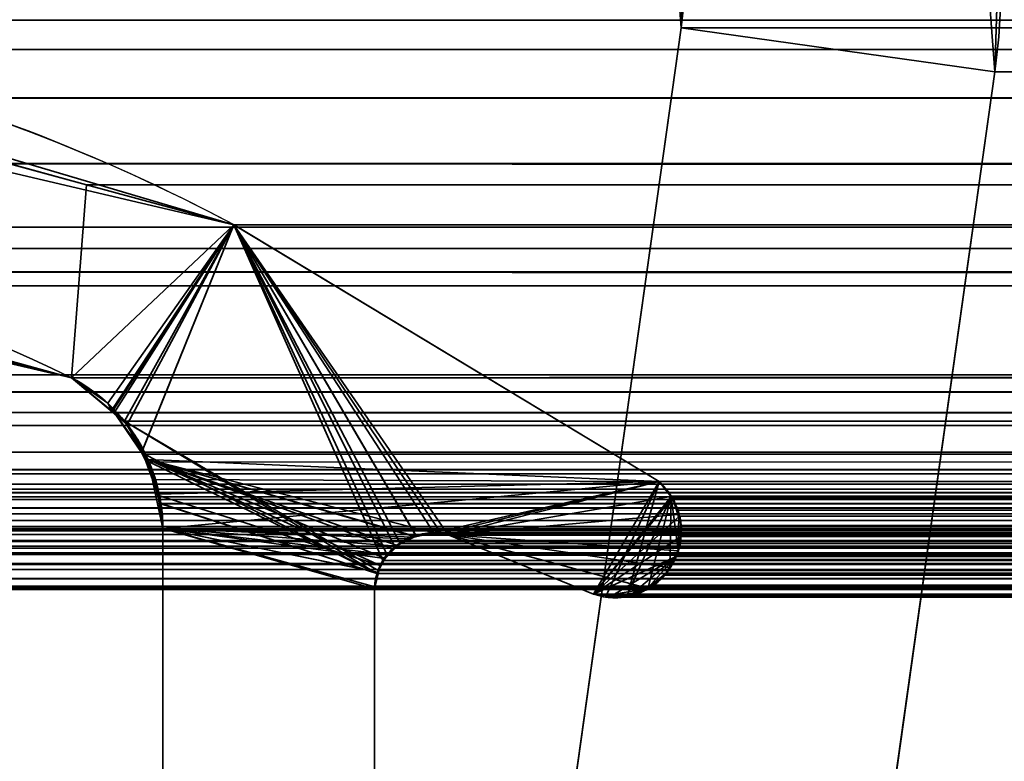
# Model space of a CAD drawing. Header units: millimetres. Extents: x -603 to 3703, y -120 to 193.
# Tile 665 of 938: x 2495.82 to 2500.49, y 10.73 to 14.24. Entities that reach past the tile are written whole.
import ezdxf

# ---------------------------------------------------------------- set-up
doc = ezdxf.new("R2010")
doc.units = ezdxf.units.MM
doc.layers.add('151', color=7, linetype='Continuous', true_color=0xffffff)

# ---------------------------------------------------------------- blocks, each defined once
blk = doc.blocks.new('UG_SURFACE_003')
at = {"layer": '151', "color": 252, "linetype": 'Continuous', "lineweight": 35}
for points in [[(3702.5001, -35, 2213.0001), (3702.5001, 174.4, 2213.0001), (2297.4999, 174.4, 2213.0001), (2297.4999, -35, 2213.0001)], [(2447.5, -35, 2063), (2447.5, 174.4, 2063), (3552.5, 174.4, 2063), (3552.5, -35, 2063)]]:
    blk.add_3dface(points, dxfattribs=at)
blk = doc.blocks.new('UG_SURFACE_164')
at = {"layer": '151', "color": 252, "linetype": 'Continuous', "lineweight": 35}
for points in [[(2498.9548, 14.2001, -7), (2498.9049, 14.8687, -7), (2500.3431, 15.2948, -7), (2500.4401, 13.9913, -7)], [(2500.4616, 14.6483, 2008.0385), (2500.4401, 13.9913, -7), (2500.3431, 15.2948, -7)], [(2498.9657, 14.5371, 2009.5344), (2498.9049, 14.8687, -7), (2498.9548, 14.2001, -7)], [(2500.4401, 13.9913, 2008.06), (2500.4616, 14.6483, 2008.0385), (2498.9657, 14.5371, 2009.5344), (2498.9548, 14.2001, 2009.5453)], [(2500.4616, 14.6483, 2008.0385), (2500.4401, 13.9913, 2008.06), (2500.4401, 13.9913, -7)], [(2498.9548, 14.2001, -7), (2498.9548, 14.2001, 2009.5453), (2498.9657, 14.5371, 2009.5344)], [(2498.9548, 14.2001, 2009.5453), (2498.9548, 14.2001, -7), (2498.0218, 7.5631, -7), (2498.0218, 7.5631, 2010.478)], [(2499.5072, 7.3544, 2008.9927), (2500.4401, 13.9913, 2008.06), (2498.9548, 14.2001, 2009.5453), (2498.0218, 7.5631, 2010.478)], [(2498.0218, 7.5631, -7), (2498.9548, 14.2001, -7), (2500.4401, 13.9913, -7), (2499.5072, 7.3544, -7)], [(2500.4401, 13.9913, 2008.06), (2499.5072, 7.3544, 2008.9927), (2499.5072, 7.3544, -7), (2500.4401, 13.9913, -7)]]:
    blk.add_3dface(points, dxfattribs=at)
blk = doc.blocks.new('UG_SURFACE_165')
at = {"layer": '151', "color": 252, "linetype": 'Continuous', "lineweight": 35}
for points in [[(2498.9548, 14.2001, -7), (2498.9049, 14.8687, -7), (2500.3431, 15.2948, -7), (2500.4401, 13.9913, -7)], [(2500.4616, 14.6483, 2008.0385), (2500.4401, 13.9913, -7), (2500.3431, 15.2948, -7)], [(2498.9657, 14.5371, 2009.5344), (2498.9049, 14.8687, -7), (2498.9548, 14.2001, -7)], [(2500.4401, 13.9913, 2008.06), (2500.4616, 14.6483, 2008.0385), (2498.9657, 14.5371, 2009.5344), (2498.9548, 14.2001, 2009.5453)], [(2500.4616, 14.6483, 2008.0385), (2500.4401, 13.9913, 2008.06), (2500.4401, 13.9913, -7)], [(2498.9548, 14.2001, -7), (2498.9548, 14.2001, 2009.5453), (2498.9657, 14.5371, 2009.5344)], [(2498.9548, 14.2001, 2009.5453), (2498.9548, 14.2001, -7), (2498.0218, 7.5631, -7), (2498.0218, 7.5631, 2010.478)], [(2499.5072, 7.3544, 2008.9927), (2500.4401, 13.9913, 2008.06), (2498.9548, 14.2001, 2009.5453), (2498.0218, 7.5631, 2010.478)], [(2498.0218, 7.5631, -7), (2498.9548, 14.2001, -7), (2500.4401, 13.9913, -7), (2499.5072, 7.3544, -7)], [(2500.4401, 13.9913, 2008.06), (2499.5072, 7.3544, 2008.9927), (2499.5072, 7.3544, -7), (2500.4401, 13.9913, -7)]]:
    blk.add_3dface(points, dxfattribs=at)
blk = doc.blocks.new('UG_SURFACE_166')
at = {"layer": '151', "color": 252, "linetype": 'Continuous', "lineweight": 35}
for points in [[(2498.9548, 14.2001, 2009.5453), (2498.9657, 14.5371, 2009.5344), (2500.4616, 14.6483, 2008.0385), (2500.4401, 13.9913, 2008.06)], [(3499.5384, 14.6483, 2008.0385), (2500.4401, 13.9913, 2008.06), (2500.4616, 14.6483, 2008.0385)], [(3499.5384, 14.6483, 2008.0385), (3499.5599, 13.9913, 2008.06), (2500.4401, 13.9913, 2008.06)], [(2498.9657, 14.5371, 2009.5344), (2498.9548, 14.2001, 2009.5453), (3501.0452, 14.2001, 2009.5453)], [(2498.9657, 14.5371, 2009.5344), (3501.0452, 14.2001, 2009.5453), (3501.0343, 14.5371, 2009.5344)], [(2486.0001, -46.92, 2022.5), (3513.9999, -46.92, 2022.5), (3513.9999, 14.42, 2022.5), (2486.0001, 14.42, 2022.5)], [(2487.5, -46.92, 2020.9999), (2487.5, 14.42, 2020.9999), (3512.5, 14.42, 2020.9999), (3512.5, -46.92, 2020.9999)], [(2498.9548, 14.2001, 2009.5453), (2498.0218, 7.5631, 2010.478), (3501.9782, 7.5631, 2010.478), (3501.0452, 14.2001, 2009.5453)], [(2498.0218, 7.5631, 2010.478), (2498.9548, 14.2001, 2009.5453), (2500.4401, 13.9913, 2008.06), (2499.5072, 7.3544, 2008.9927)], [(2500.4401, 13.9913, 2008.06), (3499.5599, 13.9913, 2008.06), (3500.4928, 7.3544, 2008.9927), (2499.5072, 7.3544, 2008.9927)]]:
    blk.add_3dface(points, dxfattribs=at)
blk = doc.blocks.new('UG_SURFACE_220')
at = {"layer": '151', "color": 7, "linetype": 'Continuous', "lineweight": 35}
for points in [[(2494.1602, 14.0597, -7), (2494.1571, 13.8955, 2014.343), (2496.8369, 13.2666, 2011.663)], [(2496.8369, 13.2666, 2011.663), (2496.8369, 13.2666, -7), (2494.1602, 14.0597, -7)], [(2494.1602, 14.0597, -7), (2496.8369, 13.2666, -7), (2496.0678, 12.5427, -7), (2494.5545, 12.9202, -7)], [(2494.5757, 12.9535, 2013.9244), (2496.0678, 12.5427, 2012.4321), (2496.8369, 13.2666, 2011.663), (2494.1571, 13.8955, 2014.343)], [(2496.2392, 12.4215, -7), (2496.0678, 12.5427, -7), (2496.8369, 13.2666, -7)], [(2496.8369, 13.2666, 2011.663), (2496.0678, 12.5427, 2012.4321), (2496.2597, 12.3814, 2012.2404)], [(2496.2604, 12.3921, -7), (2496.2392, 12.4215, -7), (2496.8369, 13.2666, -7)], [(2496.2597, 12.3814, 2012.2404), (2496.3307, 12.3216, 2012.1691), (2496.8369, 13.2666, 2011.663)], [(2496.4023, 12.1942, -7), (2496.2604, 12.3921, -7), (2496.8369, 13.2666, -7)], [(2496.8369, 13.2666, 2011.663), (2496.3307, 12.3216, 2012.1691), (2496.3992, 12.1889, 2012.1007)], [(2496.3992, 12.1889, 2012.1007), (2496.4652, 12.0607, 2012.0347), (2498.8501, 12.0514, 2009.65), (2496.8369, 13.2666, 2011.663)], [(2496.8369, 13.2666, -7), (2498.8501, 12.0514, -7), (2496.4299, 12.1557, -7), (2496.4023, 12.1942, -7)], [(2496.8369, 13.2666, 2011.663), (2498.8501, 12.0514, 2009.65), (2498.8501, 12.0514, -7), (2496.8369, 13.2666, -7)], [(2496.0678, 12.5427, 2012.4321), (2494.5757, 12.9535, 2013.9244), (2494.5545, 12.9202, -7)], [(2494.5545, 12.9202, -7), (2496.0678, 12.5427, -7), (2496.0678, 12.5427, 2012.4321)], [(2496.0678, 12.5427, -7), (2496.2392, 12.4215, -7), (2496.2597, 12.3814, 2012.2404)], [(2496.2597, 12.3814, 2012.2404), (2496.0678, 12.5427, 2012.4321), (2496.0678, 12.5427, -7)], [(2496.2392, 12.4215, -7), (2496.2604, 12.3921, -7), (2496.2597, 12.3814, 2012.2404)], [(2496.3307, 12.3216, 2012.1691), (2496.2597, 12.3814, 2012.2404), (2496.2604, 12.3921, -7)], [(2496.2604, 12.3921, -7), (2496.4023, 12.1942, -7), (2496.3992, 12.1889, 2012.1007)], [(2496.3992, 12.1889, 2012.1007), (2496.3307, 12.3216, 2012.1691), (2496.2604, 12.3921, -7)], [(2496.4652, 12.0607, 2012.0347), (2496.3992, 12.1889, 2012.1007), (2496.4023, 12.1942, -7)], [(2496.4023, 12.1942, -7), (2496.4299, 12.1557, -7), (2496.4757, 11.9915, 2012.0244)], [(2496.4757, 11.9915, 2012.0244), (2496.4652, 12.0607, 2012.0347), (2496.4023, 12.1942, -7)], [(2496.4654, 11.9898, -7), (2496.4299, 12.1557, -7), (2497.5286, 11.6524, -7)], [(2496.4299, 12.1557, -7), (2497.5879, 11.7338, -7), (2497.5529, 11.6857, -7)], [(2496.4299, 12.1557, -7), (2497.6833, 11.7922, -7), (2497.6096, 11.7471, -7)], [(2496.4299, 12.1557, -7), (2497.7839, 11.8082, -7), (2497.6878, 11.793, -7)], [(2497.6096, 11.7471, -7), (2497.5879, 11.7338, -7), (2496.4299, 12.1557, -7)], [(2497.818, 11.8051, -7), (2497.7839, 11.8082, -7), (2496.4299, 12.1557, -7), (2498.8501, 12.0514, -7)], [(2497.6878, 11.793, -7), (2497.6833, 11.7922, -7), (2496.4299, 12.1557, -7)], [(2497.5529, 11.6857, -7), (2497.5286, 11.6524, -7), (2496.4299, 12.1557, -7)], [(2496.4299, 12.1557, -7), (2496.4654, 11.9898, -7), (2496.4757, 11.9915, 2012.0244)], [(2498.8501, 12.0514, 2009.65), (2496.4652, 12.0607, 2012.0347), (2496.4757, 11.9915, 2012.0244)], [(2496.4757, 11.9915, 2012.0244), (2496.5, 11.8277, 2012.0001), (2498.8501, 12.0514, 2009.65)], [(2497.6885, 11.7875, 2010.8116), (2497.7839, 11.8082, 2010.7162), (2498.8501, 12.0514, 2009.65), (2496.5, 11.8277, 2012.0001)], [(2498.8501, 12.0514, 2009.65), (2497.7839, 11.8082, 2010.7162), (2497.818, 11.8051, 2010.6821)], [(2498.8501, 12.0514, -7), (2497.8516, 11.798, -7), (2497.818, 11.8051, -7)], [(2497.818, 11.8051, 2010.6821), (2497.8516, 11.798, 2010.6485), (2498.8501, 12.0514, 2009.65)], [(2497.8516, 11.798, -7), (2498.8501, 12.0514, -7), (2498.9059, 11.9797, -7)], [(2498.8501, 12.0514, 2009.65), (2497.8516, 11.798, 2010.6485), (2498.5399, 11.5173, 2009.9599), (2498.5967, 11.5037, 2009.9034)], [(2498.5967, 11.5037, 2009.9034), (2498.5969, 11.5036, 2009.903), (2498.7018, 11.5184, 2009.798), (2498.8501, 12.0514, 2009.65)], [(2498.9076, 11.9798, 2009.5925), (2498.8501, 12.0514, 2009.65), (2498.7018, 11.5184, 2009.798)], [(2498.8501, 12.0514, -7), (2498.8501, 12.0514, 2009.65), (2498.9076, 11.9798, 2009.5925)], [(2498.9076, 11.9798, 2009.5925), (2498.9059, 11.9797, -7), (2498.8501, 12.0514, -7)], [(2496.5, 11.8277, 2012.0001), (2496.4757, 11.9915, 2012.0244), (2496.4654, 11.9898, -7)], [(2497.5286, 11.6524, -7), (2497.5207, 11.6205, -7), (2496.5, 11.8277, -7), (2496.4654, 11.9898, -7)], [(2496.4654, 11.9898, -7), (2496.5, 11.8277, -7), (2496.5, 11.8277, 2012.0001)], [(2498.9059, 11.9797, -7), (2498.9216, 11.9593, -7), (2498.9393, 11.8953, -7), (2497.8516, 11.798, -7)], [(2498.9076, 11.9798, 2009.5925), (2498.7018, 11.5184, 2009.798), (2498.7705, 11.528, 2009.7296), (2498.7986, 11.5489, 2009.7013)], [(2498.9076, 11.9798, 2009.5925), (2498.7986, 11.5489, 2009.7013), (2498.8773, 11.6068, 2009.6226), (2498.9009, 11.6452, 2009.5992)], [(2498.9076, 11.9798, 2009.5925), (2498.9009, 11.6452, 2009.5992), (2498.9345, 11.7002, 2009.5656), (2498.94, 11.724, 2009.5601)], [(2498.9059, 11.9797, -7), (2498.9076, 11.9798, 2009.5925), (2498.9173, 11.9675, 2009.5825)], [(2498.9173, 11.9675, 2009.5825), (2498.9216, 11.9593, -7), (2498.9059, 11.9797, -7)], [(2498.9438, 11.8957, 2009.5563), (2498.9173, 11.9675, 2009.5825), (2498.9076, 11.9798, 2009.5925), (2498.94, 11.724, 2009.5601)], [(2498.9173, 11.9675, 2009.5825), (2498.9393, 11.8953, -7), (2498.9216, 11.9593, -7)], [(2498.9173, 11.9675, 2009.5825), (2498.9438, 11.8957, 2009.5563), (2498.9393, 11.8953, -7)], [(2497.8516, 11.798, -7), (2498.9393, 11.8953, -7), (2498.9557, 11.835, -7), (2498.9526, 11.8107, -7)], [(2498.9557, 11.835, -7), (2498.9393, 11.8953, -7), (2498.9438, 11.8957, 2009.5563)], [(2498.9541, 11.81, 2009.546), (2498.9498, 11.8796, 2009.5503), (2498.9438, 11.8957, 2009.5563), (2498.94, 11.724, 2009.5601)], [(2498.9557, 11.835, -7), (2498.9438, 11.8957, 2009.5563), (2498.9498, 11.8796, 2009.5503)], [(2498.9498, 11.8796, 2009.5503), (2498.9526, 11.8107, -7), (2498.9557, 11.835, -7)], [(2498.9498, 11.8796, 2009.5503), (2498.9541, 11.81, 2009.546), (2498.9526, 11.8107, -7)], [(2496.5, 5.7035, -7), (2496.5, 11.8277, -7), (2497.5021, 11.5427, -7), (2497.5021, 7.7467, -7)], [(2497.5207, 11.6205, -7), (2497.5021, 11.5427, -7), (2496.5, 11.8277, -7)], [(2496.5, 11.8277, 2012.0001), (2497.5021, 11.5427, 2010.9978), (2497.5162, 11.6216, 2010.9839)], [(2497.5021, 7.7467, 2010.9978), (2497.5021, 11.5427, 2010.9978), (2496.5, 11.8277, 2012.0001), (2496.5, 5.7035, 2012.0001)], [(2497.5162, 11.6216, 2010.9839), (2497.5162, 11.6222, 2010.9837), (2496.5, 11.8277, 2012.0001)], [(2496.5, 11.8277, 2012.0001), (2497.6547, 11.7801, 2010.8452), (2497.6885, 11.7875, 2010.8116)], [(2496.5, 11.8277, 2012.0001), (2497.5615, 11.705, 2010.9386), (2497.6101, 11.7442, 2010.89)], [(2497.6101, 11.7442, 2010.89), (2497.6547, 11.7801, 2010.8452), (2496.5, 11.8277, 2012.0001)], [(2496.5, 11.8277, 2012.0001), (2497.5162, 11.6222, 2010.9837), (2497.5512, 11.6862, 2010.9489)], [(2497.5512, 11.6862, 2010.9489), (2497.5615, 11.705, 2010.9386), (2496.5, 11.8277, 2012.0001)], [(2496.5, 11.8277, -7), (2496.5, 5.7035, -7), (2496.5, 5.7035, 2012.0001), (2496.5, 11.8277, 2012.0001)], [(2497.6878, 11.793, -7), (2497.7839, 11.8082, -7), (2497.7839, 11.8082, 2010.7162)], [(2497.7839, 11.8082, 2010.7162), (2497.6885, 11.7875, 2010.8116), (2497.6878, 11.793, -7)], [(2497.7839, 11.8082, -7), (2497.818, 11.8051, -7), (2497.8516, 11.798, 2010.6485)], [(2497.8516, 11.798, 2010.6485), (2497.818, 11.8051, 2010.6821), (2497.7839, 11.8082, -7)], [(2497.818, 11.8051, 2010.6821), (2497.7839, 11.8082, 2010.7162), (2497.7839, 11.8082, -7)], [(2497.818, 11.8051, -7), (2497.8516, 11.798, -7), (2497.8516, 11.798, 2010.6485)], [(2498.9526, 11.8107, -7), (2498.9419, 11.723, -7), (2497.8516, 11.798, -7)], [(2498.94, 11.724, 2009.5601), (2498.9552, 11.7899, 2009.5448), (2498.9541, 11.81, 2009.546)], [(2498.9552, 11.7899, 2009.5448), (2498.9419, 11.723, -7), (2498.9526, 11.8107, -7)], [(2498.9526, 11.8107, -7), (2498.9541, 11.81, 2009.546), (2498.9552, 11.7899, 2009.5448)], [(2497.6096, 11.7471, -7), (2497.6833, 11.7922, -7), (2497.6885, 11.7875, 2010.8116)], [(2497.6885, 11.7875, 2010.8116), (2497.6547, 11.7801, 2010.8452), (2497.6096, 11.7471, -7)], [(2497.6547, 11.7801, 2010.8452), (2497.6101, 11.7442, 2010.89), (2497.6096, 11.7471, -7)], [(2497.6833, 11.7922, -7), (2497.6878, 11.793, -7), (2497.6885, 11.7875, 2010.8116)], [(2498.5399, 11.5173, 2009.9599), (2497.8516, 11.798, 2010.6485), (2497.8516, 11.798, -7), (2498.5399, 11.5173, -7)], [(2497.8516, 11.798, -7), (2498.9419, 11.723, -7), (2498.9417, 11.7207, -7), (2498.8985, 11.6444, -7)], [(2498.8985, 11.6444, -7), (2498.8773, 11.6068, -7), (2498.7996, 11.5449, -7), (2497.8516, 11.798, -7)], [(2498.5974, 11.5103, -7), (2498.5399, 11.5173, -7), (2497.8516, 11.798, -7), (2498.7996, 11.5449, -7)], [(2498.9552, 11.7899, 2009.5448), (2498.94, 11.724, 2009.5601), (2498.9419, 11.723, -7)], [(2497.5615, 11.705, 2010.9386), (2497.5512, 11.6862, 2010.9489), (2497.5529, 11.6857, -7)], [(2497.5529, 11.6857, -7), (2497.5879, 11.7338, -7), (2497.6101, 11.7442, 2010.89)], [(2497.6101, 11.7442, 2010.89), (2497.5615, 11.705, 2010.9386), (2497.5529, 11.6857, -7)], [(2497.5879, 11.7338, -7), (2497.6096, 11.7471, -7), (2497.6101, 11.7442, 2010.89)], [(2498.8985, 11.6444, -7), (2498.9417, 11.7207, -7), (2498.94, 11.724, 2009.5601)], [(2498.94, 11.724, 2009.5601), (2498.9345, 11.7002, 2009.5656), (2498.8985, 11.6444, -7)], [(2498.9417, 11.7207, -7), (2498.9419, 11.723, -7), (2498.94, 11.724, 2009.5601)], [(2497.5512, 11.6862, 2010.9489), (2497.5162, 11.6222, 2010.9837), (2497.5286, 11.6524, -7)], [(2497.5286, 11.6524, -7), (2497.5529, 11.6857, -7), (2497.5512, 11.6862, 2010.9489)], [(2498.9345, 11.7002, 2009.5656), (2498.9009, 11.6452, 2009.5992), (2498.8985, 11.6444, -7)], [(2497.5021, 11.5427, -7), (2497.5207, 11.6205, -7), (2497.5162, 11.6216, 2010.9839)], [(2497.5162, 11.6216, 2010.9839), (2497.5021, 11.5427, 2010.9978), (2497.5021, 11.5427, -7)], [(2497.5207, 11.6205, -7), (2497.5286, 11.6524, -7), (2497.5162, 11.6222, 2010.9837)], [(2497.5162, 11.6222, 2010.9837), (2497.5162, 11.6216, 2010.9839), (2497.5207, 11.6205, -7)], [(2498.8773, 11.6068, -7), (2498.8985, 11.6444, -7), (2498.9009, 11.6452, 2009.5992)], [(2498.9009, 11.6452, 2009.5992), (2498.8773, 11.6068, 2009.6226), (2498.8773, 11.6068, -7)], [(2498.8773, 11.6068, 2009.6226), (2498.7986, 11.5489, 2009.7013), (2498.7996, 11.5449, -7)], [(2498.7996, 11.5449, -7), (2498.8773, 11.6068, -7), (2498.8773, 11.6068, 2009.6226)], [(2497.5021, 11.5427, 2010.9978), (2497.5021, 7.7467, 2010.9978), (2497.5021, 7.7467, -7), (2497.5021, 11.5427, -7)], [(2498.7018, 11.5184, 2009.798), (2498.5969, 11.5036, 2009.903), (2498.5974, 11.5103, -7)], [(2498.5974, 11.5103, -7), (2498.7996, 11.5449, -7), (2498.7915, 11.5385, -7), (2498.7013, 11.5113, -7)], [(2498.5974, 11.5103, -7), (2498.6689, 11.5016, -7), (2498.7018, 11.5184, 2009.798)], [(2498.6689, 11.5016, -7), (2498.7013, 11.5113, -7), (2498.7018, 11.5184, 2009.798)], [(2498.7013, 11.5113, -7), (2498.7915, 11.5385, -7), (2498.7986, 11.5489, 2009.7013)], [(2498.7986, 11.5489, 2009.7013), (2498.7705, 11.528, 2009.7296), (2498.7013, 11.5113, -7)], [(2498.7705, 11.528, 2009.7296), (2498.7018, 11.5184, 2009.798), (2498.7013, 11.5113, -7)], [(2498.7915, 11.5385, -7), (2498.7996, 11.5449, -7), (2498.7986, 11.5489, 2009.7013)], [(2498.5399, 11.5173, -7), (2498.5974, 11.5103, -7), (2498.5967, 11.5037, 2009.9034)], [(2498.5967, 11.5037, 2009.9034), (2498.5399, 11.5173, 2009.9599), (2498.5399, 11.5173, -7)], [(2498.5969, 11.5036, 2009.903), (2498.5967, 11.5037, 2009.9034), (2498.5974, 11.5103, -7)], [(2498.7013, 11.5113, -7), (2498.6689, 11.5016, -7), (2498.5974, 11.5103, -7)]]:
    blk.add_3dface(points, dxfattribs=at)
blk = doc.blocks.new('UG_SURFACE_221')
at = {"layer": '151', "color": 7, "linetype": 'Continuous', "lineweight": 35}
for points in [[(2491.3032, 13.8666, 2017.1969), (3508.6968, 13.8666, 2017.1969), (3506.7186, 14.2362, 2015.2187)], [(2493.2814, 14.2362, 2015.2187), (2491.3032, 13.8666, 2017.1969), (3506.7186, 14.2362, 2015.2187)], [(3506.7186, 14.2362, 2015.2187), (3506.2118, 14.0979, 2014.7116), (2493.7882, 14.0979, 2014.7116), (2493.2814, 14.2362, 2015.2187)], [(2493.7882, 14.0979, 2014.7116), (2496.1381, 13.4572, 2012.3618), (2496.0678, 12.5427, 2012.4321), (2494.1967, 12.9778, 2014.3034)], [(2493.7882, 14.0979, 2014.7116), (3506.2118, 14.0979, 2014.7116), (3503.8619, 13.4572, 2012.3618), (2496.1381, 13.4572, 2012.3618)], [(3510.35, 13.5578, 2018.8501), (3508.6968, 13.8666, 2017.1969), (2491.3032, 13.8666, 2017.1969), (2489.65, 13.5578, 2018.8501)], [(2489.65, 13.5578, 2018.8501), (2488.848, 13.1555, 2019.6519), (3511.152, 13.1555, 2019.6519)], [(2489.65, 13.5578, 2018.8501), (3511.152, 13.1555, 2019.6519), (3510.35, 13.5578, 2018.8501)], [(2496.2695, 12.3772, 2012.2304), (2496.0678, 12.5427, 2012.4321), (2496.1381, 13.4572, 2012.3618), (2496.8369, 13.2666, 2011.663)], [(2496.1381, 13.4572, 2012.3618), (3503.8619, 13.4572, 2012.3618), (3503.1631, 13.2666, 2011.663), (2496.8369, 13.2666, 2011.663)], [(3507.937, 13.0477, 2016.4371), (2492.063, 13.0444, 2016.4368), (2492.9996, 13.2561, 2015.5005)], [(2492.9996, 13.2561, 2015.5005), (2494.1967, 12.9778, 2014.3034), (3505.7878, 13.1186, 2014.2877)], [(3505.7878, 13.1186, 2014.2877), (3507.0217, 13.2561, 2015.5215), (2492.9996, 13.2561, 2015.5005)], [(3507.0217, 13.2561, 2015.5215), (3507.937, 13.0477, 2016.4371), (2492.9996, 13.2561, 2015.5005)], [(2496.8369, 13.2666, 2011.663), (2496.3188, 12.3367, 2012.181), (2496.2695, 12.3772, 2012.2304)], [(2496.3188, 12.3367, 2012.181), (2496.8369, 13.2666, 2011.663), (2497.5414, 11.6764, 2010.9587), (2497.5202, 11.6289, 2010.9799)], [(2498.5399, 11.5173, 2009.9599), (2497.8516, 11.798, 2010.6485), (2496.8369, 13.2666, 2011.663), (2498.8501, 12.0514, 2009.65)], [(2496.8369, 13.2666, 2011.663), (2497.8516, 11.798, 2010.6485), (2497.8182, 11.805, 2010.6816)], [(2496.8369, 13.2666, 2011.663), (2497.7839, 11.8082, 2010.7162), (2497.6974, 11.7967, 2010.8027)], [(2496.8369, 13.2666, 2011.663), (2497.5994, 11.7439, 2010.9007), (2497.5629, 11.7014, 2010.9372)], [(2496.8369, 13.2666, 2011.663), (2497.6966, 11.7966, 2010.8035), (2497.6239, 11.7572, 2010.8762)], [(2497.8182, 11.805, 2010.6816), (2497.7839, 11.8082, 2010.7162), (2496.8369, 13.2666, 2011.663)], [(2497.5629, 11.7014, 2010.9372), (2497.5414, 11.6764, 2010.9587), (2496.8369, 13.2666, 2011.663)], [(2497.6974, 11.7967, 2010.8027), (2497.6966, 11.7966, 2010.8035), (2496.8369, 13.2666, 2011.663)], [(2497.6239, 11.7572, 2010.8762), (2497.5994, 11.7439, 2010.9007), (2496.8369, 13.2666, 2011.663)], [(3503.1631, 13.2666, 2011.663), (3501.1499, 12.0514, 2009.65), (2498.8501, 12.0514, 2009.65), (2496.8369, 13.2666, 2011.663)], [(3512.9445, 12.0875, 2021.4446), (3511.152, 13.1555, 2019.6519), (2488.848, 13.1555, 2019.6519), (2487.0555, 12.0875, 2021.4446)], [(3505.477, 13.084, 2013.9768), (3505.7878, 13.1186, 2014.2877), (2494.1967, 12.9778, 2014.3034)], [(3505.477, 13.084, 2013.9768), (2494.1967, 12.9778, 2014.3034), (2496.0678, 12.5427, 2012.4321)], [(2496.0678, 12.5427, 2012.4321), (3503.9322, 12.5427, 2012.4321), (3505.477, 13.084, 2013.9768)], [(3510.0949, 12.5565, 2018.595), (2489.9051, 12.5565, 2018.595), (2492.063, 13.0444, 2016.4368)], [(2492.063, 13.0444, 2016.4368), (3507.937, 13.0477, 2016.4371), (3510.0949, 12.5565, 2018.595)], [(2489.79, 12.4747, 2018.7101), (2489.9051, 12.5565, 2018.595), (3510.0949, 12.5565, 2018.595)], [(3510.0949, 12.5565, 2018.595), (3510.2129, 12.4839, 2018.713), (2489.79, 12.4747, 2018.7101)], [(2496.2695, 12.3772, 2012.2304), (3503.7305, 12.3772, 2012.2304), (3503.9322, 12.5427, 2012.4321), (2496.0678, 12.5427, 2012.4321)], [(2489.6529, 12.3772, 2018.847), (2489.79, 12.4747, 2018.7101), (3510.2129, 12.4839, 2018.713)], [(3510.2129, 12.4839, 2018.713), (3510.2701, 12.4486, 2018.7702), (2489.6529, 12.3772, 2018.847)], [(3510.2701, 12.4486, 2018.7702), (2489.61, 12.3158, 2018.8901), (2489.6529, 12.3772, 2018.847)], [(3510.2701, 12.4486, 2018.7702), (3510.3898, 12.3133, 2018.8897), (2489.61, 12.3158, 2018.8901)], [(3503.6812, 12.3367, 2012.181), (2496.2695, 12.3772, 2012.2304), (2496.3188, 12.3367, 2012.181)], [(3503.6812, 12.3367, 2012.181), (3503.7305, 12.3772, 2012.2304), (2496.2695, 12.3772, 2012.2304)], [(2489.522, 12.19, 2018.9781), (2489.61, 12.3158, 2018.8901), (3510.3898, 12.3133, 2018.8897)], [(3510.3898, 12.3133, 2018.8897), (3510.442, 12.2541, 2018.9421), (2489.522, 12.19, 2018.9781)], [(2496.3188, 12.3367, 2012.181), (3503.5872, 12.1808, 2012.0871), (3503.6812, 12.3367, 2012.181)], [(2496.3188, 12.3367, 2012.181), (2496.4128, 12.1808, 2012.0871), (3503.5872, 12.1808, 2012.0871)], [(2497.5202, 11.6289, 2010.9799), (2497.5138, 11.6145, 2010.9863), (2496.3188, 12.3367, 2012.181)], [(2496.4128, 12.1808, 2012.0871), (2496.3188, 12.3367, 2012.181), (2497.5138, 11.6145, 2010.9863)], [(3510.442, 12.2541, 2018.9421), (2489.4927, 12.1064, 2019.0072), (2489.522, 12.19, 2018.9781)], [(3510.442, 12.2541, 2018.9421), (3510.5097, 12.1076, 2019.0098), (2489.4927, 12.1064, 2019.0072)], [(3503.509, 11.9475, 2012.0091), (2496.4128, 12.1808, 2012.0871), (2496.4349, 12.1441, 2012.0649)], [(3503.509, 11.9475, 2012.0091), (3503.5651, 12.1441, 2012.0649), (2496.4128, 12.1808, 2012.0871)], [(3503.5651, 12.1441, 2012.0649), (3503.5872, 12.1808, 2012.0871), (2496.4128, 12.1808, 2012.0871)], [(2497.5138, 11.6145, 2010.9863), (2496.4349, 12.1441, 2012.0649), (2496.4128, 12.1808, 2012.0871)], [(3503.509, 11.9448, 2012.0089), (2496.4349, 12.1441, 2012.0649), (2496.491, 11.9475, 2012.0091)], [(2496.4349, 12.1441, 2012.0649), (3503.509, 11.9448, 2012.0089), (3503.509, 11.9475, 2012.0091)], [(2496.491, 11.9475, 2012.0091), (2496.4349, 12.1441, 2012.0649), (2497.5138, 11.6145, 2010.9863)], [(2487.0555, 12.0875, 2021.4446), (2487.0012, 12.0382, 2021.4989), (3512.9981, 12.0363, 2021.4982)], [(3512.9981, 12.0363, 2021.4982), (3512.9445, 12.0875, 2021.4446), (2487.0555, 12.0875, 2021.4446)], [(2489.4547, 11.9977, 2019.0454), (2489.4927, 12.1064, 2019.0072), (3510.5097, 12.1076, 2019.0098)], [(3510.5097, 12.1076, 2019.0098), (3510.525, 12.0751, 2019.0248), (2489.4547, 11.9977, 2019.0454)], [(2487.0012, 12.0382, 2021.4989), (2486.9761, 12.0155, 2021.524), (3513.0329, 12.0032, 2021.5328)], [(3513.0329, 12.0032, 2021.5328), (3512.9981, 12.0363, 2021.4982), (2487.0012, 12.0382, 2021.4989)], [(3510.525, 12.0751, 2019.0248), (3510.5615, 11.8663, 2019.0616), (2489.4547, 11.9977, 2019.0454)], [(2498.8501, 12.0514, 2009.65), (2498.909, 11.9819, 2009.5911), (2498.5399, 11.5173, 2009.9599)], [(2498.909, 11.9819, 2009.5911), (2498.8501, 12.0514, 2009.65), (3501.1499, 12.0514, 2009.65)], [(2498.909, 11.9819, 2009.5911), (3501.1499, 12.0514, 2009.65), (3501.0877, 11.9763, 2009.5878)], [(3513.052, 11.9651, 2021.5521), (2486.9761, 12.0155, 2021.524), (2486.9516, 11.9779, 2021.5485)], [(2486.9761, 12.0155, 2021.524), (3513.052, 11.9651, 2021.5521), (3513.0329, 12.0032, 2021.5328)], [(3510.5615, 11.8663, 2019.0616), (2489.4385, 11.8663, 2019.0616), (2489.4547, 11.9977, 2019.0454)], [(3513.052, 11.9651, 2021.5521), (2486.9473, 11.9664, 2021.5528), (2486.9318, 11.9257, 2021.5681)], [(2486.9318, 11.9257, 2021.5681), (3513.0689, 11.9316, 2021.569), (3513.052, 11.9651, 2021.5521)], [(2486.9516, 11.9779, 2021.5485), (2486.9473, 11.9664, 2021.5528), (3513.052, 11.9651, 2021.5521)], [(2496.491, 11.9475, 2012.0091), (2496.491, 11.9448, 2012.0089), (3503.509, 11.9448, 2012.0089)], [(2496.491, 11.9448, 2012.0089), (2496.491, 11.9475, 2012.0091), (2497.5138, 11.6145, 2010.9863)], [(2496.5, 11.8277, 2012.0001), (3503.5, 11.8277, 2012.0001), (3503.509, 11.9448, 2012.0089), (2496.491, 11.9448, 2012.0089)], [(2497.5138, 11.6145, 2010.9863), (2497.5035, 11.5516, 2010.9963), (2496.5, 11.8277, 2012.0001), (2496.491, 11.9448, 2012.0089)], [(2498.909, 11.9819, 2009.5911), (2498.9128, 11.9737, 2009.5873), (2498.5399, 11.5173, 2009.9599)], [(2498.5399, 11.5173, 2009.9599), (2498.9128, 11.9737, 2009.5873), (2498.9402, 11.9155, 2009.5599), (2498.9462, 11.8863, 2009.5539)], [(3501.0877, 11.9763, 2009.5878), (2498.9128, 11.9737, 2009.5873), (2498.909, 11.9819, 2009.5911)], [(3501.0877, 11.9763, 2009.5878), (3501.0867, 11.9742, 2009.5868), (2498.9128, 11.9737, 2009.5873)], [(2498.9402, 11.9155, 2009.5599), (2498.9128, 11.9737, 2009.5873), (3501.0867, 11.9742, 2009.5868)], [(2498.9402, 11.9155, 2009.5599), (3501.0867, 11.9742, 2009.5868), (3501.0552, 11.8998, 2009.5551)], [(2486.9215, 11.8984, 2021.5783), (2486.9156, 11.8382, 2021.5845), (3513.0851, 11.846, 2021.5852)], [(2486.9318, 11.9257, 2021.5681), (2486.9215, 11.8984, 2021.5783), (3513.0851, 11.846, 2021.5852)], [(2486.9318, 11.9257, 2021.5681), (3513.0699, 11.9274, 2021.5697), (3513.0689, 11.9316, 2021.569)], [(3513.0851, 11.846, 2021.5852), (3513.0699, 11.9274, 2021.5697), (2486.9318, 11.9257, 2021.5681)], [(3501.0552, 11.8998, 2009.5551), (2498.9462, 11.8863, 2009.5539), (2498.9402, 11.9155, 2009.5599)], [(3501.0552, 11.8998, 2009.5551), (3501.0533, 11.8867, 2009.5534), (2498.9462, 11.8863, 2009.5539)], [(2486.9156, 11.8382, 2021.5845), (3513.0851, 11.8384, 2021.585), (3513.0851, 11.846, 2021.5852)], [(2489.4385, 6.7187, 2019.0616), (2489.4385, 11.8663, 2019.0616), (3510.5615, 11.8663, 2019.0616), (3510.5615, 6.7187, 2019.0616)], [(2498.5399, 11.5173, 2009.9599), (2498.9462, 11.8863, 2009.5539), (2498.9552, 11.8424, 2009.5448), (2498.9526, 11.791, 2009.5475)], [(2498.9552, 11.8424, 2009.5448), (2498.9462, 11.8863, 2009.5539), (3501.0533, 11.8867, 2009.5534)], [(2498.9552, 11.8424, 2009.5448), (3501.0533, 11.8867, 2009.5534), (3501.0438, 11.8115, 2009.5437)], [(3513.0844, 11.8085, 2021.5845), (2486.9156, 11.8382, 2021.5845), (2486.9146, 11.8282, 2021.5855)], [(2486.9146, 11.8282, 2021.5855), (2486.928, 11.7445, 2021.5719), (3513.072, 11.7445, 2021.5719)], [(3513.072, 11.7445, 2021.5719), (3513.0844, 11.8085, 2021.5845), (2486.9146, 11.8282, 2021.5855)], [(3513.0844, 11.8085, 2021.5845), (3513.0851, 11.8384, 2021.585), (2486.9156, 11.8382, 2021.5845)], [(3511.8995, 11.8171, 2020.3996), (3512.697, 11.5484, 2021.1971), (2487.303, 11.5484, 2021.1971), (2488.1005, 11.8171, 2020.3996)], [(3511.8995, 11.8171, 2020.3996), (2488.1005, 11.8171, 2020.3996), (2488.1144, 11.8176, 2020.3855)], [(3511.8248, 11.8261, 2020.3249), (2488.1144, 11.8176, 2020.3855), (2488.1871, 11.8202, 2020.313)], [(3511.8248, 11.8261, 2020.3249), (3511.8856, 11.8188, 2020.3855), (2488.1144, 11.8176, 2020.3855)], [(2488.1144, 11.8176, 2020.3855), (3511.8856, 11.8188, 2020.3855), (3511.8995, 11.8171, 2020.3996)], [(2488.1871, 11.8202, 2020.313), (3511.8134, 11.8226, 2020.3135), (3511.8248, 11.8261, 2020.3249)], [(3511.8134, 11.8226, 2020.3135), (2488.1871, 11.8202, 2020.313), (2488.2166, 11.8212, 2020.2832)], [(2488.2166, 11.8212, 2020.2832), (3511.7393, 11.7994, 2020.2394), (3511.8134, 11.8226, 2020.3135)], [(2488.2166, 11.8212, 2020.2832), (2488.2603, 11.8, 2020.2398), (3511.7393, 11.7994, 2020.2394)], [(3511.6997, 11.787, 2020.1998), (2488.2603, 11.8, 2020.2398), (2488.3184, 11.7716, 2020.1817)], [(3511.6997, 11.787, 2020.1998), (3511.7393, 11.7994, 2020.2394), (2488.2603, 11.8, 2020.2398)], [(2496.5, 11.8277, 2012.0001), (2496.5, 5.7035, 2012.0001), (3503.5, 5.7035, 2012.0001), (3503.5, 11.8277, 2012.0001)], [(2497.5035, 11.5516, 2010.9963), (2497.5021, 11.5427, 2010.9978), (2496.5, 11.8277, 2012.0001)], [(2497.5021, 11.5427, 2010.9978), (2497.5021, 7.7467, 2010.9978), (2496.5, 5.7035, 2012.0001), (2496.5, 11.8277, 2012.0001)], [(3502.3026, 11.7962, 2010.8027), (2497.6974, 11.7967, 2010.8027), (2497.7839, 11.8082, 2010.7162)], [(2497.7839, 11.8082, 2010.7162), (3502.2161, 11.8082, 2010.7162), (3502.3026, 11.7962, 2010.8027)], [(3502.1646, 11.8019, 2010.6645), (2497.7839, 11.8082, 2010.7162), (2497.8182, 11.805, 2010.6816)], [(3502.1646, 11.8019, 2010.6645), (3502.2161, 11.8082, 2010.7162), (2497.7839, 11.8082, 2010.7162)], [(2497.8182, 11.805, 2010.6816), (3502.1484, 11.798, 2010.6485), (3502.1646, 11.8019, 2010.6645)], [(2497.8182, 11.805, 2010.6816), (2497.8516, 11.798, 2010.6485), (3502.1484, 11.798, 2010.6485)], [(3501.0438, 11.8115, 2009.5437), (2498.9526, 11.791, 2009.5475), (2498.9552, 11.8424, 2009.5448)], [(3501.0438, 11.8115, 2009.5437), (3501.0464, 11.7913, 2009.5465), (2498.9526, 11.791, 2009.5475)], [(2488.3184, 11.7716, 2020.1817), (3511.6827, 11.7698, 2020.1828), (3511.6997, 11.787, 2020.1998)], [(3511.6827, 11.7698, 2020.1828), (2488.3184, 11.7716, 2020.1817), (2488.3265, 11.7677, 2020.1735)], [(2488.3265, 11.7677, 2020.1735), (3511.627, 11.713, 2020.1268), (3511.6827, 11.7698, 2020.1828)], [(2488.3265, 11.7677, 2020.1735), (2488.3733, 11.7134, 2020.1268), (3511.627, 11.713, 2020.1268)], [(3502.4016, 11.7431, 2010.9017), (2497.5994, 11.7439, 2010.9007), (2497.6239, 11.7572, 2010.8762)], [(3502.3761, 11.7573, 2010.8759), (2497.6239, 11.7572, 2010.8762), (2497.6966, 11.7966, 2010.8035)], [(2497.6239, 11.7572, 2010.8762), (3502.3761, 11.7573, 2010.8759), (3502.4016, 11.7431, 2010.9017)], [(2497.6966, 11.7966, 2010.8035), (2497.6974, 11.7967, 2010.8027), (3502.3026, 11.7962, 2010.8027), (3502.3067, 11.7956, 2010.8066)], [(3502.3067, 11.7956, 2010.8066), (3502.3761, 11.7573, 2010.8759), (2497.6966, 11.7966, 2010.8035)], [(3501.4601, 11.5173, 2009.9599), (3502.1484, 11.798, 2010.6485), (2497.8516, 11.798, 2010.6485), (2498.5399, 11.5173, 2009.9599)], [(2498.9526, 11.791, 2009.5475), (2498.951, 11.758, 2009.5489), (2498.9309, 11.6956, 2009.5692), (2498.5399, 11.5173, 2009.9599)], [(3501.054, 11.7351, 2009.5541), (2498.9309, 11.6956, 2009.5692), (2498.951, 11.758, 2009.5489)], [(2498.951, 11.758, 2009.5489), (3501.0464, 11.7913, 2009.5465), (3501.054, 11.7351, 2009.5541)], [(2498.951, 11.758, 2009.5489), (2498.9526, 11.791, 2009.5475), (3501.0464, 11.7913, 2009.5465)], [(2486.9323, 11.736, 2021.5678), (3513.0677, 11.736, 2021.5678), (3513.072, 11.7445, 2021.5719), (2486.928, 11.7445, 2021.5719)], [(3513.0312, 11.662, 2021.5313), (2486.9323, 11.736, 2021.5678), (2486.9688, 11.662, 2021.5313)], [(3513.0312, 11.662, 2021.5313), (3513.0677, 11.736, 2021.5678), (2486.9323, 11.736, 2021.5678)], [(3511.621, 11.7072, 2020.1211), (2488.3733, 11.7134, 2020.1268), (2488.38, 11.7055, 2020.1201)], [(3511.621, 11.7072, 2020.1211), (3511.627, 11.713, 2020.1268), (2488.3733, 11.7134, 2020.1268)], [(2488.38, 11.7055, 2020.1201), (3511.5888, 11.6334, 2020.0887), (3511.621, 11.7072, 2020.1211)], [(2488.38, 11.7055, 2020.1201), (2488.4112, 11.6334, 2020.0887), (3511.5888, 11.6334, 2020.0887)], [(3502.4016, 11.7431, 2010.9017), (2497.5629, 11.7014, 2010.9372), (2497.5994, 11.7439, 2010.9007)], [(3502.4016, 11.7431, 2010.9017), (3502.4371, 11.7014, 2010.9372), (2497.5629, 11.7014, 2010.9372)], [(3501.054, 11.7351, 2009.5541), (3501.0693, 11.6961, 2009.5694), (2498.9309, 11.6956, 2009.5692)], [(2486.9688, 11.662, 2021.5313), (2486.9726, 11.6582, 2021.5275), (3513.0274, 11.6582, 2021.5275), (3513.0312, 11.662, 2021.5313)], [(3513.0274, 11.6582, 2021.5275), (2486.9726, 11.6582, 2021.5275), (2487.0391, 11.5917, 2021.461)], [(3502.4586, 11.6764, 2010.9587), (2497.5202, 11.6289, 2010.9799), (2497.5414, 11.6764, 2010.9587)], [(3502.4586, 11.6764, 2010.9587), (3502.4798, 11.6289, 2010.9799), (2497.5202, 11.6289, 2010.9799)], [(3502.4586, 11.6764, 2010.9587), (2497.5414, 11.6764, 2010.9587), (2497.5629, 11.7014, 2010.9372)], [(2497.5629, 11.7014, 2010.9372), (3502.4371, 11.7014, 2010.9372), (3502.4586, 11.6764, 2010.9587)], [(2498.6262, 11.5091, 2009.8739), (2498.5399, 11.5173, 2009.9599), (2498.9309, 11.6956, 2009.5692)], [(2498.7211, 11.5179, 2009.779), (2498.6854, 11.5034, 2009.8147), (2498.6262, 11.5091, 2009.8739), (2498.9309, 11.6956, 2009.5692)], [(2498.9309, 11.6956, 2009.5692), (2498.7991, 11.5494, 2009.701), (2498.7211, 11.5179, 2009.779)], [(2498.7991, 11.5494, 2009.701), (2498.9309, 11.6956, 2009.5692), (2498.9264, 11.6814, 2009.5737), (2498.8837, 11.6165, 2009.6164)], [(3501.0805, 11.6675, 2009.5806), (2498.8837, 11.6165, 2009.6164), (2498.9264, 11.6814, 2009.5737)], [(3501.0805, 11.6675, 2009.5806), (3501.116, 11.6163, 2009.6161), (2498.8837, 11.6165, 2009.6164)], [(2498.9264, 11.6814, 2009.5737), (3501.0693, 11.6961, 2009.5694), (3501.0805, 11.6675, 2009.5806)], [(2498.9264, 11.6814, 2009.5737), (2498.9309, 11.6956, 2009.5692), (3501.0693, 11.6961, 2009.5694)], [(2487.0391, 11.5917, 2021.461), (3512.9611, 11.5914, 2021.461), (3513.0274, 11.6582, 2021.5275)], [(3511.5888, 7.3541, 2020.0887), (3511.5888, 11.6334, 2020.0887), (2488.4112, 11.6334, 2020.0887), (2488.4112, 7.3541, 2020.0887)], [(3502.4965, 11.5516, 2010.9963), (2497.5035, 11.5516, 2010.9963), (2497.5138, 11.6145, 2010.9863)], [(2497.5138, 11.6145, 2010.9863), (2497.5202, 11.6289, 2010.9799), (3502.4798, 11.6289, 2010.9799), (3502.4862, 11.6145, 2010.9863)], [(3502.4862, 11.6145, 2010.9863), (3502.4965, 11.5516, 2010.9963), (2497.5138, 11.6145, 2010.9863)], [(2498.8837, 11.6165, 2009.6164), (2498.8773, 11.6068, 2009.6226), (2498.826, 11.5603, 2009.6738), (2498.7991, 11.5494, 2009.701)], [(2498.8773, 11.6068, 2009.6226), (2498.8837, 11.6165, 2009.6164), (3501.116, 11.6163, 2009.6161)], [(3501.116, 11.6163, 2009.6161), (3501.1227, 11.6068, 2009.6226), (2498.8773, 11.6068, 2009.6226)], [(3512.9602, 11.5905, 2021.4601), (2487.0391, 11.5917, 2021.461), (2487.041, 11.5896, 2021.4589)], [(3512.9602, 11.5905, 2021.4601), (3512.9611, 11.5914, 2021.461), (2487.0391, 11.5917, 2021.461)], [(3512.9602, 11.5905, 2021.4601), (2487.041, 11.5896, 2021.4589), (2487.1218, 11.5553, 2021.378)], [(2487.1218, 11.5553, 2021.378), (3512.8782, 11.5549, 2021.3783), (3512.9602, 11.5905, 2021.4601)], [(2498.826, 11.5603, 2009.6738), (3501.1227, 11.6068, 2009.6226), (3501.2012, 11.547, 2009.7013)], [(2498.826, 11.5603, 2009.6738), (2498.8773, 11.6068, 2009.6226), (3501.1227, 11.6068, 2009.6226)], [(3512.8782, 11.5549, 2021.3783), (2487.1218, 11.5553, 2021.378), (2487.1581, 11.54, 2021.342)], [(3512.8458, 11.5407, 2021.3459), (3512.8782, 11.5549, 2021.3783), (2487.1581, 11.54, 2021.342)], [(3512.8458, 11.5407, 2021.3459), (2487.1581, 11.54, 2021.342), (2487.2088, 11.5412, 2021.291)], [(2487.2088, 11.5412, 2021.291), (3512.7914, 11.5435, 2021.2913), (3512.8458, 11.5407, 2021.3459)], [(3512.7914, 11.5435, 2021.2913), (2487.2088, 11.5412, 2021.291), (2487.283, 11.5429, 2021.2171)], [(2487.283, 11.5429, 2021.2171), (3512.697, 11.5484, 2021.1971), (3512.7914, 11.5435, 2021.2913)], [(2487.283, 11.5429, 2021.2171), (2487.303, 11.5484, 2021.1971), (3512.697, 11.5484, 2021.1971)], [(2497.5035, 11.5516, 2010.9963), (3502.4965, 11.5516, 2010.9963), (3502.4979, 11.5427, 2010.9978), (2497.5021, 11.5427, 2010.9978)], [(3502.4979, 11.5427, 2010.9978), (3502.4979, 7.7467, 2010.9978), (2497.5021, 7.7467, 2010.9978), (2497.5021, 11.5427, 2010.9978)], [(2498.6854, 11.5034, 2009.8147), (3501.2784, 11.5187, 2009.7785), (3501.3566, 11.5004, 2009.8567)], [(2498.6854, 11.5034, 2009.8147), (2498.7211, 11.5179, 2009.779), (3501.2784, 11.5187, 2009.7785)], [(3501.2202, 11.5324, 2009.7203), (2498.7211, 11.5179, 2009.779), (2498.7991, 11.5494, 2009.701)], [(3501.2202, 11.5324, 2009.7203), (3501.2784, 11.5187, 2009.7785), (2498.7211, 11.5179, 2009.779)], [(3501.2012, 11.547, 2009.7013), (2498.7991, 11.5494, 2009.701), (2498.826, 11.5603, 2009.6738)], [(2498.7991, 11.5494, 2009.701), (3501.2012, 11.547, 2009.7013), (3501.2202, 11.5324, 2009.7203)], [(2498.5399, 11.5173, 2009.9599), (2498.6262, 11.5091, 2009.8739), (3501.3742, 11.5017, 2009.8741)], [(3501.3742, 11.5017, 2009.8741), (3501.4083, 11.5044, 2009.9082), (2498.5399, 11.5173, 2009.9599)], [(3501.4083, 11.5044, 2009.9082), (3501.4601, 11.5173, 2009.9599), (2498.5399, 11.5173, 2009.9599)], [(3501.3566, 11.5004, 2009.8567), (2498.6262, 11.5091, 2009.8739), (2498.6854, 11.5034, 2009.8147)], [(3501.3566, 11.5004, 2009.8567), (3501.3742, 11.5017, 2009.8741), (2498.6262, 11.5091, 2009.8739)]]:
    blk.add_3dface(points, dxfattribs=at)

msp = doc.modelspace()

# ---------------------------------------------------------------- linework, layer by layer
at = {"layer": '151', "color": 252, "linetype": 'Continuous', "lineweight": -3, "true_color": 0x939598}
for p, q in [((2498.9547, 14.2001, 2009.5453), (2498.0219, 7.5631, 2010.4781)), ((2498.0219, 7.5631, -7), (2498.9547, 14.2001, -7)), ((2498.9547, 14.2001, 2009.5453), (2498.0219, 7.5631, 2010.4781)), ((2498.0219, 7.5631, -7), (2498.9547, 14.2001, -7)), ((2498.9547, 14.2001, 2009.5453), (2498.0219, 7.5631, 2010.4781)), ((2498.9547, 14.2001, 2009.5453), (2498.9547, 14.2001, -7)), ((3501.0453, 14.2001, 2009.5453), (2498.9547, 14.2001, 2009.5453)), ((2498.9547, 14.2001, 2009.5453), (2498.9547, 14.2001, -7)), ((2499.5073, 7.3544, -7), (2500.4401, 13.9913, -7)), ((2499.5073, 7.3544, -7), (2500.4401, 13.9913, -7)), ((2500.4401, 13.9913, 2008.0599), (2499.5073, 7.3544, 2008.9927)), ((2500.4401, 13.9913, 2008.0599), (2499.5073, 7.3544, 2008.9927)), ((2500.4401, 13.9913, 2008.0599), (2499.5073, 7.3544, 2008.9927)), ((3499.5599, 13.9913, 2008.0599), (2500.4401, 13.9913, 2008.0599)), ((2500.4401, 13.9913, 2008.0599), (2500.4401, 13.9913, -7)), ((2500.4401, 13.9913, 2008.0599), (2500.4401, 13.9913, -7)), ((2498.8501, 12.0514, 2009.6499), (2496.837, 13.2666, 2011.663)), ((2496.837, 13.2666, 2011.663), (2498.8501, 12.0514, 2009.6499)), ((2496.837, 13.2666, -7), (2498.8501, 12.0514, -7)), ((3503.163, 13.2666, 2011.663), (2496.837, 13.2666, 2011.663)), ((2496.837, 13.2666, 2011.663), (2496.837, 13.2666, -7)), ((3511.152, 13.1555, 2019.652), (2488.848, 13.1555, 2019.652)), ((2489.905, 12.5565, 2018.595), (3510.095, 12.5565, 2018.595)), ((2496.0678, 12.5427, -7), (2496.0678, 12.5427, 2012.4322)), ((2496.0678, 12.5427, 2012.4322), (3503.9322, 12.5427, 2012.4322)), ((3512.9445, 12.0875, 2021.4445), (2487.0555, 12.0875, 2021.4445)), ((3501.1499, 12.0514, 2009.6499), (2498.8501, 12.0514, 2009.6499)), ((2498.8501, 12.0514, 2009.6499), (2498.8501, 12.0514, -7)), ((2489.4385, 11.8663, 2019.0615), (3510.5615, 11.8663, 2019.0615)), ((3511.8996, 11.8171, 2020.3996), (2488.1004, 11.8171, 2020.3996)), ((2496.5, 11.8277, 2012), (3503.5, 11.8277, 2012)), ((2496.5, 5.7035, 2012), (2496.5, 11.8277, 2012)), ((2496.5, 11.8277, -7), (2496.5, 5.7035, -7)), ((2496.5, 11.8277, -7), (2496.5, 11.8277, 2012)), ((2496.5, 5.7035, 2012), (2496.5, 11.8277, 2012)), ((3502.2161, 11.8082, 2010.7161), (2497.7839, 11.8082, 2010.7161)), ((2497.7839, 11.8082, 2010.7161), (2497.7839, 11.8082, -7)), ((2498.54, 11.5173, 2009.96), (2497.8515, 11.798, 2010.6485)), ((2498.54, 11.5173, 2009.96), (2497.8515, 11.798, 2010.6485)), ((3502.1485, 11.798, 2010.6485), (2497.8515, 11.798, 2010.6485)), ((2497.8515, 11.798, 2010.6485), (2497.8515, 11.798, -7)), ((2498.54, 11.5173, -7), (2497.8515, 11.798, -7)), ((3513.072, 11.7445, 2021.572), (2486.928, 11.7445, 2021.572)), ((3511.5888, 11.6334, 2020.0888), (2488.4112, 11.6334, 2020.0888)), ((3501.1227, 11.6068, 2009.6227), (2498.8773, 11.6068, 2009.6227)), ((2498.8773, 11.6068, 2009.6227), (2498.8773, 11.6068, -7)), ((3512.6971, 11.5484, 2021.1971), (2487.3029, 11.5484, 2021.1971)), ((2497.5021, 11.5427, 2010.9979), (2497.5021, 7.7467, 2010.9979)), ((2497.5021, 11.5427, 2010.9979), (2497.5021, 7.7467, 2010.9979)), ((2497.5021, 11.5427, 2010.9979), (2497.5021, 11.5427, -7)), ((3502.4979, 11.5427, 2010.9979), (2497.5021, 11.5427, 2010.9979)), ((2497.5021, 11.5427, -7), (2497.5021, 7.7467, -7)), ((3501.46, 11.5173, 2009.96), (2498.54, 11.5173, 2009.96)), ((2498.54, 11.5173, 2009.96), (2498.54, 11.5173, -7))]:
    msp.add_line(p, q, dxfattribs=at)
for radius in [3.08, 3.08, 1.58, 1.58]:
    msp.add_arc((2497.39, 14.42, -7), radius, 352, 90, dxfattribs=at)
at = {"layer": '151', "color": 252, "linetype": 'Continuous', "lineweight": -3, "true_color": 0x939598, "extrusion": (-0.707107, -6.12323e-17, -0.707107)}
for major_axis in [(-3.08, 0, 3.08), (-3.08, 0, 3.08), (-3.08, 0, 3.08), (-1.58, 0, 1.58), (-1.58, 0, 1.58), (-1.58, 0, 1.58)]:
    msp.add_ellipse((2497.39, 14.42, 2011.11), major_axis=major_axis, ratio=0.707107, start_param=1.570796, end_param=3.281219, dxfattribs=at)
at = {"layer": '151', "color": 252, "linetype": 'Continuous', "lineweight": -3, "true_color": 0x939598}
for points in [[(2496.837, 13.2666, -7), (2494.3326, 14.6068, -7), (2491.3146, 14.5654, -7), (2488.848, 13.1555, -7)], [(2496.837, 13.2666, 2011.663), (2494.3326, 14.6068, 2014.1674), (2491.3146, 14.5654, 2017.1854), (2488.848, 13.1555, 2019.652)], [(2489.905, 12.5565, 2018.595), (2491.8533, 13.4942, 2016.6467), (2494.1234, 13.4889, 2014.3766), (2496.0678, 12.5427, 2012.4322)], [(2496.0678, 12.5427, -7), (2494.1234, 13.4889, -7), (2491.8533, 13.4942, -7), (2489.905, 12.5565, -7)], [(2496.5, 11.8277, -7), (2496.4993, 12.1279, -7), (2496.3333, 12.4026, -7), (2496.0678, 12.5427, -7)], [(2496.0678, 12.5427, 2012.4322), (2496.3333, 12.4026, 2012.1667), (2496.4993, 12.1279, 2012.0007), (2496.5, 11.8277, 2012)], [(2498.8773, 11.6068, 2009.6227), (2498.9924, 11.7374, 2009.5076), (2498.9803, 11.9364, 2009.5197), (2498.8501, 12.0514, 2009.6499)], [(2498.8773, 11.6068, -7), (2498.9924, 11.7374, -7), (2498.9803, 11.9364, -7), (2498.8501, 12.0514, -7)], [(2497.5021, 11.5427, -7), (2497.5064, 11.6939, -7), (2497.6327, 11.8125, -7), (2497.7839, 11.8082, -7)], [(2497.5021, 11.5427, 2010.9979), (2497.5064, 11.6939, 2010.9936), (2497.6327, 11.8125, 2010.8673), (2497.7839, 11.8082, 2010.7161)], [(2497.7839, 11.8082, -7), (2497.8069, 11.8075, -7), (2497.8292, 11.804, -7), (2497.8515, 11.798, -7)], [(2497.7839, 11.8082, 2010.7161), (2497.8069, 11.8075, 2010.6931), (2497.8292, 11.804, 2010.6708), (2497.8515, 11.798, 2010.6485)], [(2498.54, 11.5173, -7), (2498.6603, 11.4762, -7), (2498.7931, 11.5116, -7), (2498.8773, 11.6068, -7)], [(2498.8773, 11.6068, 2009.6227), (2498.7931, 11.5116, 2009.7069), (2498.6603, 11.4762, 2009.8397), (2498.54, 11.5173, 2009.96)]]:
    msp.add_open_spline(points, degree=3, dxfattribs=at)
for points, knots in [([(2496.837, 13.2666, 2011.663), (2495.552, 13.9543, 2012.948), (2494.2007, 14.26, 2014.2993), (2491.4723, 14.2249, 2017.0277), (2490.1213, 13.8833, 2018.3787), (2488.848, 13.1555, 2019.652)], [0, 0, 0, 0, 0.5, 0.5, 1, 1, 1, 1]), ([(2496.0678, 12.5427, 2012.4322), (2495.077, 13.0249, 2013.423), (2494.0345, 13.2538, 2014.4655), (2491.9398, 13.2584, 2016.5602), (2490.897, 13.034, 2017.603), (2489.905, 12.5565, 2018.595)], [0, 0, 0, 0, 0.5, 0.5, 1, 1, 1, 1]), ([(2496.0678, 12.5427, 2012.4322), (2496.1584, 12.4949, 2012.3416), (2496.2459, 12.4266, 2012.2541), (2496.3639, 12.2813, 2012.1361), (2496.4042, 12.2163, 2012.0958), (2496.4608, 12.0836, 2012.0392), (2496.4804, 12.0166, 2012.0196), (2496.4968, 11.9082, 2012.0032), (2496.4999, 11.8679, 2012.0001), (2496.5, 11.8277, 2012)], [0, 0, 0, 0, 0.414476, 0.414476, 0.668143, 0.668143, 0.8804, 0.8804, 1, 1, 1, 1]), ([(2498.8773, 11.6068, 2009.6227), (2498.896, 11.6281, 2009.604), (2498.9131, 11.6531, 2009.5869), (2498.9373, 11.7048, 2009.5627), (2498.946, 11.7309, 2009.554), (2498.956, 11.7853, 2009.544), (2498.9575, 11.8144, 2009.5425), (2498.953, 11.8676, 2009.547), (2498.9478, 11.8925, 2009.5522), (2498.9321, 11.9395, 2009.5679), (2498.9214, 11.9619, 2009.5786), (2498.8921, 12.009, 2009.6079), (2498.8718, 12.0323, 2009.6282), (2498.8501, 12.0514, 2009.6499)], [0, 0, 0, 0, 0.190491, 0.190491, 0.347968, 0.347968, 0.506622, 0.506622, 0.648691, 0.648691, 0.797226, 0.797226, 1, 1, 1, 1]), ([(2497.5021, 11.5427, 2010.9979), (2497.5028, 11.5673, 2010.9972), (2497.5069, 11.5919, 2010.9931), (2497.5206, 11.6369, 2010.9794), (2497.5302, 11.6578, 2010.9698), (2497.5577, 11.7032, 2010.9423), (2497.5778, 11.7258, 2010.9222), (2497.6291, 11.769, 2010.8709), (2497.6626, 11.7864, 2010.8374), (2497.7252, 11.8053, 2010.7748), (2497.7547, 11.809, 2010.7453), (2497.7839, 11.8082, 2010.7161)], [0, 0, 0, 0, 0.140352, 0.140352, 0.279511, 0.279511, 0.481891, 0.481891, 0.763956, 0.763956, 1, 1, 1, 1]), ([(2497.7839, 11.8082, 2010.7161), (2497.7896, 11.808, 2010.7104), (2497.7954, 11.8077, 2010.7046), (2497.8069, 11.8066, 2010.6931), (2497.8126, 11.8059, 2010.6874), (2497.8294, 11.8033, 2010.6706), (2497.8405, 11.8009, 2010.6595), (2497.8515, 11.798, 2010.6485)], [0, 0, 0, 0, 0.253572, 0.253572, 0.507142, 0.507142, 1, 1, 1, 1]), ([(2498.54, 11.5173, 2009.96), (2498.5872, 11.5012, 2009.9128), (2498.637, 11.4966, 2009.863), (2498.7338, 11.5103, 2009.7662), (2498.7826, 11.5288, 2009.7174), (2498.8441, 11.5734, 2009.6559), (2498.8615, 11.5889, 2009.6385), (2498.8773, 11.6068, 2009.6227)], [0, 0, 0, 0, 0.413088, 0.413088, 0.829365, 0.829365, 1, 1, 1, 1])]:
    msp.add_open_spline(points, degree=3, knots=knots, dxfattribs=at)

# ---------------------------------------------------------------- block references
for name in ['UG_SURFACE_003', 'UG_SURFACE_164', 'UG_SURFACE_165', 'UG_SURFACE_166', 'UG_SURFACE_220', 'UG_SURFACE_221']:
    msp.add_blockref(name, (0, 0), dxfattribs=at)

doc.saveas('drawing.dxf')
